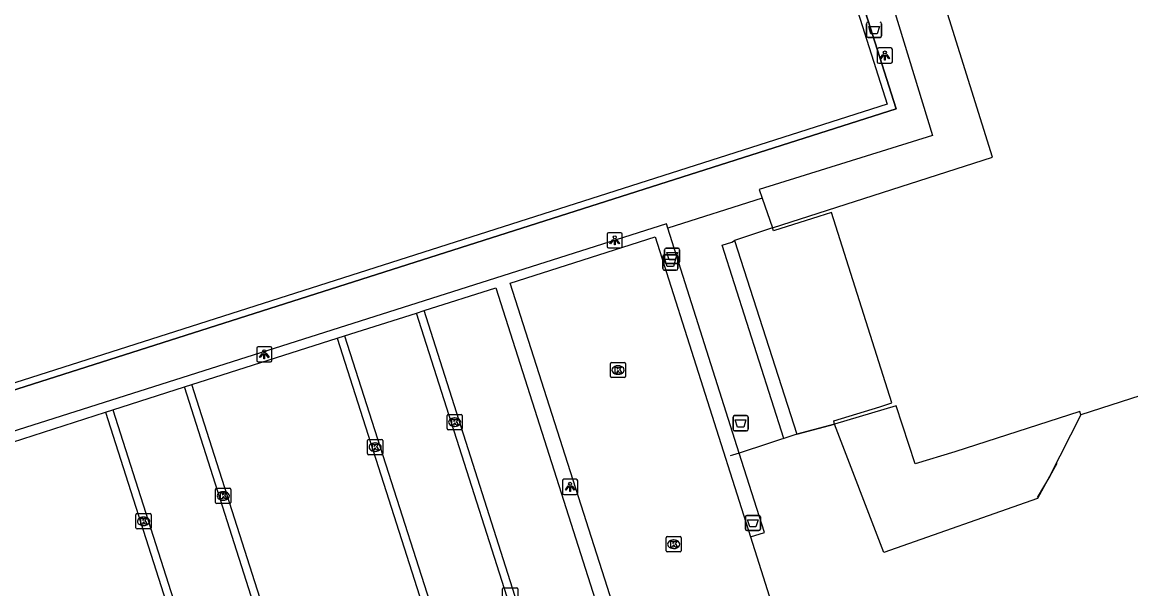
# Model space of a CAD drawing. Extents: x 158087 to 159494, y 382905 to 383981.
# Drawn here: x 159069 to 159141.8, y 383058 to 383095.2 of the extents above; entities that cross this region are included whole.
import ezdxf

# ---------------------------------------------------------------- set-up
doc = ezdxf.new("R2010")
doc.units = 0
for name, color, linetype in [('IMGEO_Afvalbak', 7, 'Continuous'), ('IMGEO_Hek', 7, 'Continuous'), ('IMGEO_Kolk', 7, 'Continuous'), ('IMGEO_Lichtpunt', 7, 'Continuous'), ('IMGEO_Muur', 7, 'Continuous'), ('IMGEO_Pand', 7, 'Continuous'), ('IMGEO_Parkeervlak_open', 7, 'Continuous'), ('IMGEO_Rijbaan_lokaal_open', 7, 'Continuous'), ('IMGEO_Terreindeel_gesloten', 7, 'Continuous'), ('IMGEO_Voetpad_open', 7, 'Continuous')]:
    doc.layers.add(name, color=color, linetype=linetype)

msp = doc.modelspace()

# ---------------------------------------------------------------- linework, layer by layer
at = {"layer": 'IMGEO_Afvalbak'}
for p, q in [((159124.483, 383094.322), (159124.483, 383095.122)), ((159124.483, 383095.122), (159124.483, 383094.322)), ((159125.473, 383095.122), (159125.473, 383094.322)), ((159125.473, 383094.322), (159125.473, 383095.122)), ((159125.373, 383094.222), (159124.583, 383094.222)), ((159124.583, 383094.222), (159125.373, 383094.222)), ((159111.215, 383079.47), (159111.215, 383080.27)), ((159111.215, 383080.27), (159111.215, 383079.47)), ((159111.315, 383080.37), (159112.105, 383080.37)), ((159112.105, 383080.37), (159111.315, 383080.37)), ((159112.205, 383080.27), (159112.205, 383079.47)), ((159112.205, 383079.47), (159112.205, 383080.27)), ((159111.095, 383079.028), (159111.095, 383079.828)), ((159111.095, 383079.828), (159111.095, 383079.028)), ((159111.195, 383079.928), (159111.985, 383079.928)), ((159111.985, 383079.928), (159111.195, 383079.928)), ((159112.105, 383079.37), (159111.315, 383079.37)), ((159111.315, 383079.37), (159112.105, 383079.37)), ((159112.085, 383079.828), (159112.085, 383079.028)), ((159112.085, 383079.028), (159112.085, 383079.828)), ((159111.985, 383078.928), (159111.195, 383078.928)), ((159111.195, 383078.928), (159111.985, 383078.928)), ((159115.715, 383068.47), (159115.715, 383069.27)), ((159115.715, 383069.27), (159115.715, 383068.47)), ((159115.815, 383069.37), (159116.605, 383069.37)), ((159116.605, 383069.37), (159115.815, 383069.37)), ((159116.705, 383069.27), (159116.705, 383068.47)), ((159116.705, 383068.47), (159116.705, 383069.27)), ((159116.605, 383068.37), (159115.815, 383068.37)), ((159115.815, 383068.37), (159116.605, 383068.37)), ((159116.522, 383061.912), (159116.522, 383062.712)), ((159116.522, 383062.712), (159116.522, 383061.912)), ((159116.622, 383062.812), (159117.412, 383062.812)), ((159117.412, 383062.812), (159116.622, 383062.812)), ((159117.512, 383062.712), (159117.512, 383061.912)), ((159117.512, 383061.912), (159117.512, 383062.712)), ((159117.412, 383061.812), (159116.622, 383061.812)), ((159116.622, 383061.812), (159117.412, 383061.812))]:
    msp.add_line(p, q, dxfattribs=at)
for points in [[(159124.626, 383094.936), (159125.33, 383094.936), (159125.181, 383094.466), (159124.775, 383094.466), (159124.626, 383094.936)], [(159111.358, 383080.084), (159112.062, 383080.084), (159111.913, 383079.614), (159111.507, 383079.614), (159111.358, 383080.084)], [(159111.238, 383079.642), (159111.942, 383079.642), (159111.793, 383079.172), (159111.387, 383079.172), (159111.238, 383079.642)], [(159115.858, 383069.084), (159116.562, 383069.084), (159116.413, 383068.614), (159116.007, 383068.614), (159115.858, 383069.084)], [(159116.665, 383062.526), (159117.369, 383062.526), (159117.22, 383062.056), (159116.814, 383062.056), (159116.665, 383062.526)]]:
    msp.add_lwpolyline(points, dxfattribs=at)
for centre, start, end in [((159124.583, 383095.122), 90, 180), ((159124.583, 383095.122), 90, 180), ((159125.373, 383095.122), 0, 90), ((159125.373, 383095.122), 360, 90), ((159124.583, 383094.322), 180, 270), ((159124.583, 383094.322), 180, 270), ((159125.373, 383094.322), 270, 0), ((159125.373, 383094.322), 270, 0), ((159111.315, 383080.27), 90, 180), ((159111.315, 383080.27), 90, 180), ((159112.105, 383080.27), 0, 90), ((159112.105, 383080.27), 360, 90), ((159111.195, 383079.828), 90, 180), ((159111.195, 383079.828), 90, 180), ((159111.315, 383079.47), 180, 270), ((159111.315, 383079.47), 180, 270), ((159111.985, 383079.828), 0, 90), ((159111.985, 383079.828), 360, 90), ((159112.105, 383079.47), 270, 0), ((159112.105, 383079.47), 270, 0), ((159111.195, 383079.028), 180, 270), ((159111.195, 383079.028), 180, 270), ((159111.985, 383079.028), 270, 0), ((159111.985, 383079.028), 270, 0), ((159115.815, 383069.27), 90, 180), ((159115.815, 383069.27), 90, 180), ((159116.605, 383069.27), 0, 90), ((159116.605, 383069.27), 360, 90), ((159115.815, 383068.47), 180, 270), ((159115.815, 383068.47), 180, 270), ((159116.605, 383068.47), 270, 0), ((159116.605, 383068.47), 270, 0), ((159116.622, 383062.712), 90, 180), ((159116.622, 383062.712), 90, 180), ((159117.412, 383062.712), 0, 90), ((159117.412, 383062.712), 360, 90), ((159116.622, 383061.912), 180, 270), ((159116.622, 383061.912), 180, 270), ((159117.412, 383061.912), 270, 0), ((159117.412, 383061.912), 270, 0)]:
    msp.add_arc(centre, 0.1, start, end, dxfattribs=at)
at = {"layer": 'IMGEO_Hek'}
for points in [[(159093.966, 383191.844), (159108.125, 383147.064), (159126.439, 383089.532), (159057.655, 383067.6), (159045.555, 383105.615)], [(159118.314, 383081.707), (159115.817, 383080.881)], [(159119.912, 383068.141), (159122.387, 383068.801)], [(159119.912, 383068.141), (159116.121, 383066.908)], [(159116.121, 383066.908), (159115.686, 383066.766)], [(159115.686, 383066.766), (159115.532, 383066.716)]]:
    msp.add_lwpolyline(points, dxfattribs=at)
at = {"layer": 'IMGEO_Kolk'}
for p, q in [((159107.657, 383071.937), (159107.657, 383072.789)), ((159107.732, 383072.863), (159108.584, 383072.863)), ((159108.658, 383072.789), (159108.658, 383071.937)), ((159108.168, 383072.083), (159108.143, 383072.083)), ((159108.145, 383072.643), (159108.17, 383072.643)), ((159108.584, 383071.863), (159107.732, 383071.863)), ((159096.923, 383068.515), (159096.923, 383069.367)), ((159096.998, 383069.441), (159097.85, 383069.441)), ((159097.411, 383069.221), (159097.436, 383069.221)), ((159097.924, 383069.367), (159097.924, 383068.515)), ((159097.85, 383068.441), (159096.998, 383068.441)), ((159097.434, 383068.661), (159097.409, 383068.661)), ((159091.7, 383066.871), (159091.7, 383067.723)), ((159091.775, 383067.797), (159092.627, 383067.797)), ((159092.701, 383067.723), (159092.701, 383066.871)), ((159092.211, 383067.017), (159092.186, 383067.017)), ((159092.188, 383067.577), (159092.213, 383067.577)), ((159092.627, 383066.797), (159091.775, 383066.797)), ((159081.721, 383063.665), (159081.721, 383064.517)), ((159081.796, 383064.591), (159082.648, 383064.591)), ((159082.209, 383064.371), (159082.234, 383064.371)), ((159082.722, 383064.517), (159082.722, 383063.665)), ((159082.648, 383063.591), (159081.796, 383063.591)), ((159082.232, 383063.811), (159082.207, 383063.811)), ((159076.485, 383062.001), (159076.485, 383062.853)), ((159076.56, 383062.927), (159077.412, 383062.927)), ((159076.973, 383062.707), (159076.998, 383062.707)), ((159077.486, 383062.853), (159077.486, 383062.001)), ((159077.412, 383061.927), (159076.56, 383061.927)), ((159076.996, 383062.147), (159076.971, 383062.147)), ((159111.31, 383060.492), (159111.31, 383061.344)), ((159111.385, 383061.418), (159112.237, 383061.418)), ((159111.798, 383061.198), (159111.823, 383061.198)), ((159112.311, 383061.344), (159112.311, 383060.492)), ((159112.237, 383060.418), (159111.385, 383060.418)), ((159111.821, 383060.638), (159111.796, 383060.638)), ((159100.571, 383057.135), (159100.571, 383057.987)), ((159100.646, 383058.061), (159101.498, 383058.061)), ((159101.572, 383057.987), (159101.572, 383057.135))]:
    msp.add_line(p, q, dxfattribs=at)
for points in [[(159107.657, 383071.937), (159107.657, 383072.789)], [(159107.732, 383072.863), (159108.584, 383072.863)], [(159108.658, 383072.789), (159108.658, 383071.937)], [(159107.978, 383072.563), (159108.101, 383072.563), (159108.101, 383072.412), (159108.231, 383072.563), (159108.395, 383072.563), (159108.249, 383072.412), (159108.402, 383072.163), (159108.25, 383072.163), (159108.165, 383072.327), (159108.101, 383072.26), (159108.101, 383072.163), (159107.978, 383072.163), (159107.978, 383072.563)], [(159108.584, 383071.863), (159107.732, 383071.863)], [(159096.923, 383068.515), (159096.923, 383069.367)], [(159096.998, 383069.441), (159097.85, 383069.441)], [(159097.244, 383069.141), (159097.367, 383069.141), (159097.367, 383068.99), (159097.497, 383069.141), (159097.661, 383069.141), (159097.515, 383068.99), (159097.668, 383068.741), (159097.516, 383068.741), (159097.431, 383068.905), (159097.367, 383068.838), (159097.367, 383068.741), (159097.244, 383068.741), (159097.244, 383069.141)], [(159097.924, 383069.367), (159097.924, 383068.515)], [(159097.85, 383068.441), (159096.998, 383068.441)], [(159091.7, 383066.871), (159091.7, 383067.723)], [(159091.775, 383067.797), (159092.627, 383067.797)], [(159092.701, 383067.723), (159092.701, 383066.871)], [(159092.021, 383067.497), (159092.144, 383067.497), (159092.144, 383067.346), (159092.274, 383067.497), (159092.438, 383067.497), (159092.292, 383067.346), (159092.445, 383067.097), (159092.293, 383067.097), (159092.208, 383067.261), (159092.144, 383067.194), (159092.144, 383067.097), (159092.021, 383067.097), (159092.021, 383067.497)], [(159092.627, 383066.797), (159091.775, 383066.797)], [(159081.721, 383063.665), (159081.721, 383064.517)], [(159081.796, 383064.591), (159082.648, 383064.591)], [(159082.042, 383064.291), (159082.165, 383064.291), (159082.165, 383064.14), (159082.295, 383064.291), (159082.459, 383064.291), (159082.313, 383064.14), (159082.466, 383063.891), (159082.314, 383063.891), (159082.229, 383064.055), (159082.165, 383063.988), (159082.165, 383063.891), (159082.042, 383063.891), (159082.042, 383064.291)], [(159082.722, 383064.517), (159082.722, 383063.665)], [(159082.648, 383063.591), (159081.796, 383063.591)], [(159076.485, 383062.001), (159076.485, 383062.853)], [(159076.56, 383062.927), (159077.412, 383062.927)], [(159076.806, 383062.627), (159076.929, 383062.627), (159076.929, 383062.476), (159077.059, 383062.627), (159077.223, 383062.627), (159077.077, 383062.476), (159077.23, 383062.227), (159077.078, 383062.227), (159076.993, 383062.391), (159076.929, 383062.324), (159076.929, 383062.227), (159076.806, 383062.227), (159076.806, 383062.627)], [(159077.486, 383062.853), (159077.486, 383062.001)], [(159077.412, 383061.927), (159076.56, 383061.927)], [(159111.31, 383060.492), (159111.31, 383061.344)], [(159111.385, 383061.418), (159112.237, 383061.418)], [(159111.631, 383061.118), (159111.754, 383061.118), (159111.754, 383060.967), (159111.884, 383061.118), (159112.048, 383061.118), (159111.902, 383060.967), (159112.055, 383060.718), (159111.903, 383060.718), (159111.818, 383060.882), (159111.754, 383060.815), (159111.754, 383060.718), (159111.631, 383060.718), (159111.631, 383061.118)], [(159112.311, 383061.344), (159112.311, 383060.492)], [(159112.237, 383060.418), (159111.385, 383060.418)], [(159100.571, 383057.135), (159100.571, 383057.987)], [(159100.646, 383058.061), (159101.498, 383058.061)], [(159101.572, 383057.987), (159101.572, 383057.135)]]:
    msp.add_lwpolyline(points, dxfattribs=at)
for centre, start, end in [((159107.734, 383072.787), 91.55205, 178.44795), ((159107.734, 383072.787), 91.55205, 178.44795), ((159108.582, 383072.787), 1.55205, 88.44795), ((159108.582, 383072.787), 1.55205, 88.44795), ((159107.734, 383071.939), 181.55205, 268.44795), ((159107.734, 383071.939), 181.55205, 268.44795), ((159108.582, 383071.939), 271.55205, 358.44795), ((159108.582, 383071.939), 271.55205, 358.44795), ((159097, 383069.365), 91.55205, 178.44795), ((159097, 383069.365), 91.55205, 178.44795), ((159097.848, 383069.365), 1.55205, 88.44795), ((159097.848, 383069.365), 1.55205, 88.44795), ((159097, 383068.517), 181.55205, 268.44795), ((159097, 383068.517), 181.55205, 268.44795), ((159097.848, 383068.517), 271.55205, 358.44795), ((159097.848, 383068.517), 271.55205, 358.44795), ((159091.777, 383067.721), 91.55205, 178.44795), ((159091.777, 383067.721), 91.55205, 178.44795), ((159092.625, 383067.721), 1.55205, 88.44795), ((159092.625, 383067.721), 1.55205, 88.44795), ((159091.777, 383066.873), 181.55205, 268.44795), ((159091.777, 383066.873), 181.55205, 268.44795), ((159092.625, 383066.873), 271.55205, 358.44795), ((159092.625, 383066.873), 271.55205, 358.44795), ((159081.798, 383064.515), 91.55205, 178.44795), ((159081.798, 383064.515), 91.55205, 178.44795), ((159082.646, 383064.515), 1.55205, 88.44795), ((159082.646, 383064.515), 1.55205, 88.44795), ((159081.798, 383063.667), 181.55205, 268.44795), ((159081.798, 383063.667), 181.55205, 268.44795), ((159082.646, 383063.667), 271.55205, 358.44795), ((159082.646, 383063.667), 271.55205, 358.44795), ((159076.562, 383062.851), 91.55205, 178.44795), ((159076.562, 383062.851), 91.55205, 178.44795), ((159077.41, 383062.851), 1.55205, 88.44795), ((159077.41, 383062.851), 1.55205, 88.44795), ((159076.562, 383062.003), 181.55205, 268.44795), ((159076.562, 383062.003), 181.55205, 268.44795), ((159077.41, 383062.003), 271.55205, 358.44795), ((159077.41, 383062.003), 271.55205, 358.44795), ((159111.387, 383061.342), 91.55205, 178.44795), ((159111.387, 383061.342), 91.55205, 178.44795), ((159112.235, 383061.342), 1.55205, 88.44795), ((159112.235, 383061.342), 1.55205, 88.44795), ((159111.387, 383060.494), 181.55205, 268.44795), ((159111.387, 383060.494), 181.55205, 268.44795), ((159112.235, 383060.494), 271.55205, 358.44795), ((159112.235, 383060.494), 271.55205, 358.44795), ((159100.648, 383057.985), 91.55205, 178.44795), ((159100.648, 383057.985), 91.55205, 178.44795), ((159101.496, 383057.985), 1.55205, 88.44795), ((159101.496, 383057.985), 1.55205, 88.44795)]:
    msp.add_arc(centre, 0.0765, start, end, dxfattribs=at)
for centre, major_axis, ratio, start_param, end_param in [((159108.144, 383072.363), (-0.387, 0.002), 0.722429, 4.712389, 7.853982), ((159108.169, 383072.363), (-0.39, 0.002), 0.717154, 1.570796, 4.712389), ((159097.41, 383068.941), (-0.387, 0.002), 0.722429, 4.712389, 7.853982), ((159097.435, 383068.941), (-0.39, 0.002), 0.717154, 1.570796, 4.712389), ((159092.187, 383067.297), (-0.387, 0.002), 0.722429, 4.712389, 7.853982), ((159092.212, 383067.297), (-0.39, 0.002), 0.717154, 1.570796, 4.712389), ((159082.208, 383064.091), (-0.387, 0.002), 0.722429, 4.712389, 7.853982), ((159082.233, 383064.091), (-0.39, 0.002), 0.717154, 1.570796, 4.712389), ((159076.972, 383062.427), (-0.387, 0.002), 0.722429, 4.712389, 7.853982), ((159076.997, 383062.427), (-0.39, 0.002), 0.717154, 1.570796, 4.712389), ((159111.797, 383060.918), (-0.387, 0.002), 0.722429, 4.712389, 7.853982), ((159111.822, 383060.918), (-0.39, 0.002), 0.717154, 1.570796, 4.712389)]:
    msp.add_ellipse(centre, major_axis=major_axis, ratio=ratio, start_param=start_param, end_param=end_param, dxfattribs=at)
at = {"layer": 'IMGEO_Lichtpunt'}
for p, q in [((159125.187, 383093.432), (159125.187, 383092.625)), ((159125.187, 383093.432), (159125.187, 383092.625)), ((159126.089, 383093.527), (159125.281, 383093.527)), ((159126.089, 383093.527), (159125.281, 383093.527)), ((159126.183, 383092.625), (159126.183, 383093.432)), ((159126.183, 383092.625), (159126.183, 383093.432)), ((159125.281, 383092.531), (159126.089, 383092.531)), ((159125.281, 383092.531), (159126.089, 383092.531)), ((159107.442, 383081.287), (159107.442, 383080.48)), ((159107.442, 383081.287), (159107.442, 383080.48)), ((159108.344, 383081.382), (159107.536, 383081.382)), ((159108.344, 383081.382), (159107.536, 383081.382)), ((159108.438, 383080.48), (159108.438, 383081.287)), ((159108.438, 383080.48), (159108.438, 383081.287)), ((159107.536, 383080.386), (159108.344, 383080.386)), ((159107.536, 383080.386), (159108.344, 383080.386)), ((159084.417, 383073.803), (159084.417, 383072.996)), ((159084.417, 383073.803), (159084.417, 383072.996)), ((159085.319, 383073.898), (159084.511, 383073.898)), ((159085.319, 383073.898), (159084.511, 383073.898)), ((159085.413, 383072.996), (159085.413, 383073.803)), ((159085.413, 383072.996), (159085.413, 383073.803)), ((159084.511, 383072.902), (159085.319, 383072.902)), ((159084.511, 383072.902), (159085.319, 383072.902)), ((159104.511, 383065.088), (159104.511, 383064.281)), ((159104.511, 383065.088), (159104.511, 383064.281)), ((159105.413, 383065.183), (159104.605, 383065.183)), ((159105.413, 383065.183), (159104.605, 383065.183)), ((159105.507, 383064.281), (159105.507, 383065.088)), ((159105.507, 383064.281), (159105.507, 383065.088)), ((159104.605, 383064.187), (159105.413, 383064.187)), ((159104.605, 383064.187), (159105.413, 383064.187))]:
    msp.add_line(p, q, dxfattribs=at)
for points in [[(159125.561, 383093.096), (159125.6, 383093.068), (159125.412, 383092.806), (159125.374, 383092.833), (159125.561, 383093.096)], [(159125.663, 383093.048), (159125.71, 383093.048), (159125.71, 383092.726), (159125.663, 383092.726), (159125.663, 383093.048)], [(159125.773, 383093.068), (159125.811, 383093.095), (159125.998, 383092.833), (159125.959, 383092.805), (159125.773, 383093.068)], [(159107.816, 383080.951), (159107.855, 383080.923), (159107.667, 383080.661), (159107.629, 383080.688), (159107.816, 383080.951)], [(159107.918, 383080.903), (159107.965, 383080.903), (159107.965, 383080.581), (159107.918, 383080.581), (159107.918, 383080.903)], [(159108.028, 383080.923), (159108.066, 383080.95), (159108.253, 383080.688), (159108.214, 383080.66), (159108.028, 383080.923)], [(159084.791, 383073.467), (159084.83, 383073.439), (159084.642, 383073.177), (159084.604, 383073.204), (159084.791, 383073.467)], [(159085.003, 383073.439), (159085.041, 383073.466), (159085.228, 383073.204), (159085.189, 383073.176), (159085.003, 383073.439)], [(159084.893, 383073.419), (159084.94, 383073.419), (159084.94, 383073.097), (159084.893, 383073.097), (159084.893, 383073.419)], [(159104.885, 383064.752), (159104.924, 383064.724), (159104.736, 383064.462), (159104.698, 383064.489), (159104.885, 383064.752)], [(159105.097, 383064.724), (159105.135, 383064.751), (159105.322, 383064.489), (159105.283, 383064.461), (159105.097, 383064.724)], [(159104.987, 383064.704), (159105.034, 383064.704), (159105.034, 383064.382), (159104.987, 383064.382), (159104.987, 383064.704)]]:
    msp.add_lwpolyline(points, dxfattribs=at)
for centre in [(159125.686, 383093.23), (159107.941, 383081.085), (159084.916, 383073.601), (159105.01, 383064.886)]:
    msp.add_circle(centre, 0.0994, dxfattribs=at)
for centre, start, end in [((159125.281, 383093.432), 90, 180), ((159125.281, 383093.432), 90, 180), ((159126.089, 383093.432), 0, 90), ((159126.089, 383093.432), 0, 90), ((159125.281, 383092.625), 180, 270), ((159125.281, 383092.625), 180, 270), ((159126.089, 383092.625), 270, 0), ((159126.089, 383092.625), 270, 360), ((159107.536, 383081.287), 90, 180), ((159107.536, 383081.287), 90, 180), ((159108.344, 383081.287), 0, 90), ((159108.344, 383081.287), 0, 90), ((159107.536, 383080.48), 180, 270), ((159107.536, 383080.48), 180, 270), ((159108.344, 383080.48), 270, 0), ((159108.344, 383080.48), 270, 360), ((159084.511, 383073.803), 90, 180), ((159084.511, 383073.803), 90, 180), ((159085.319, 383073.803), 0, 90), ((159085.319, 383073.803), 0, 90), ((159084.511, 383072.996), 180, 270), ((159084.511, 383072.996), 180, 270), ((159085.319, 383072.996), 270, 0), ((159085.319, 383072.996), 270, 360), ((159104.605, 383065.088), 90, 180), ((159104.605, 383065.088), 90, 180), ((159105.413, 383065.088), 0, 90), ((159105.413, 383065.088), 0, 90), ((159104.605, 383064.281), 180, 270), ((159104.605, 383064.281), 180, 270), ((159105.413, 383064.281), 270, 0), ((159105.413, 383064.281), 270, 360)]:
    msp.add_arc(centre, 0.0946, start, end, dxfattribs=at)
at = {"layer": 'IMGEO_Muur'}
for points in [[(159136.976, 383066.217), (159136.515, 383065.395)], [(159136.515, 383065.395), (159135.7, 383063.98)]]:
    msp.add_lwpolyline(points, dxfattribs=at)
at = {"layer": 'IMGEO_Pand'}
for points in [[(159118.314, 383081.707), (159132.761, 383086.342), (159123.505, 383115.955)], [(159122.387, 383068.801), (159122.333, 383069.027), (159125.366, 383069.936), (159126.151, 383070.2), (159122.185, 383082.714), (159121.358, 383082.451), (159118.378, 383081.504), (159118.314, 383081.707)], [(159143.791, 383071.098), (159138.569, 383069.416)], [(159138.569, 383069.416), (159138.499, 383069.642), (159130.276, 383066.985), (159127.682, 383066.2), (159126.434, 383070.022), (159122.387, 383068.801)]]:
    msp.add_lwpolyline(points, dxfattribs=at)
at = {"layer": 'IMGEO_Parkeervlak_open'}
for points in [[(159109.522, 383051.627), (159101.074, 383078.061), (159110.586, 383081.124), (159116.86, 383061.412)], [(159095.413, 383076.275), (159100.13, 383077.762), (159108.554, 383051.315)], [(159080.166, 383071.407), (159089.71, 383074.46)], [(159064.956, 383066.527), (159074.48, 383069.593)]]:
    msp.add_lwpolyline(points, dxfattribs=at)
at = {"layer": 'IMGEO_Rijbaan_lokaal_open'}
for points in [[(159090.189, 383074.602), (159094.907, 383076.108)], [(159094.907, 383076.108), (159095.413, 383076.275)], [(159103.532, 383049.742), (159103.338, 383049.682), (159094.907, 383076.108)], [(159103.834, 383049.834), (159095.413, 383076.275)], [(159089.71, 383074.46), (159090.189, 383074.602)], [(159089.71, 383074.46), (159098.165, 383047.996)], [(159090.189, 383074.602), (159098.66, 383048.161), (159098.446, 383048.083)], [(159079.671, 383071.254), (159080.166, 383071.407)], [(159088.602, 383044.933), (159080.166, 383071.407)], [(159074.958, 383069.756), (159079.671, 383071.254)], [(159088.315, 383044.847), (159088.117, 383044.789), (159079.671, 383071.254)], [(159074.48, 383069.593), (159074.958, 383069.756)], [(159074.48, 383069.593), (159082.927, 383043.107)], [(159074.958, 383069.756), (159083.419, 383043.264), (159083.21, 383043.197)]]:
    msp.add_lwpolyline(points, dxfattribs=at)
at = {"layer": 'IMGEO_Terreindeel_gesloten'}
msp.add_lwpolyline([(159093.36, 383192.082), (159125.835, 383089.834), (159058.021, 383068.168), (159046.059, 383105.549), (159025.463, 383170.406), (159093.36, 383192.082)], dxfattribs=at)
at = {"layer": 'IMGEO_Voetpad_open'}
for points in [[(159045.555, 383105.615), (159057.655, 383067.6), (159126.439, 383089.532), (159108.125, 383147.064), (159093.966, 383191.844), (159093.702, 383192.677), (159024.774, 383170.651), (159036.947, 383132.672)], [(159121.202, 383112.288), (159124.728, 383101.18), (159128.806, 383087.772), (159117.43, 383084.219), (159117.635, 383083.661)], [(159117.635, 383083.661), (159111.431, 383081.679)], [(159117.635, 383083.661), (159118.314, 383081.707)], [(159111.431, 383081.679), (159111.34, 383081.965), (159057.976, 383065.027)], [(159116.121, 383066.908), (159111.431, 383081.679)], [(159118.314, 383081.707), (159115.817, 383080.881)], [(159119.912, 383068.141), (159119.044, 383067.87), (159114.998, 383080.573), (159115.636, 383080.757), (159115.817, 383080.881)], [(159115.817, 383080.881), (159119.912, 383068.141)], [(159138.569, 383069.416), (159136.508, 383065.364), (159135.712, 383063.923), (159125.62, 383060.367), (159122.387, 383068.801)], [(159122.387, 383068.801), (159119.912, 383068.141)], [(159119.912, 383068.141), (159116.121, 383066.908)], [(159116.86, 383061.412), (159117.779, 383061.687), (159116.121, 383066.908)], [(159116.86, 383061.412), (159118.795, 383055.305)]]:
    msp.add_lwpolyline(points, dxfattribs=at)

doc.saveas('drawing.dxf')
